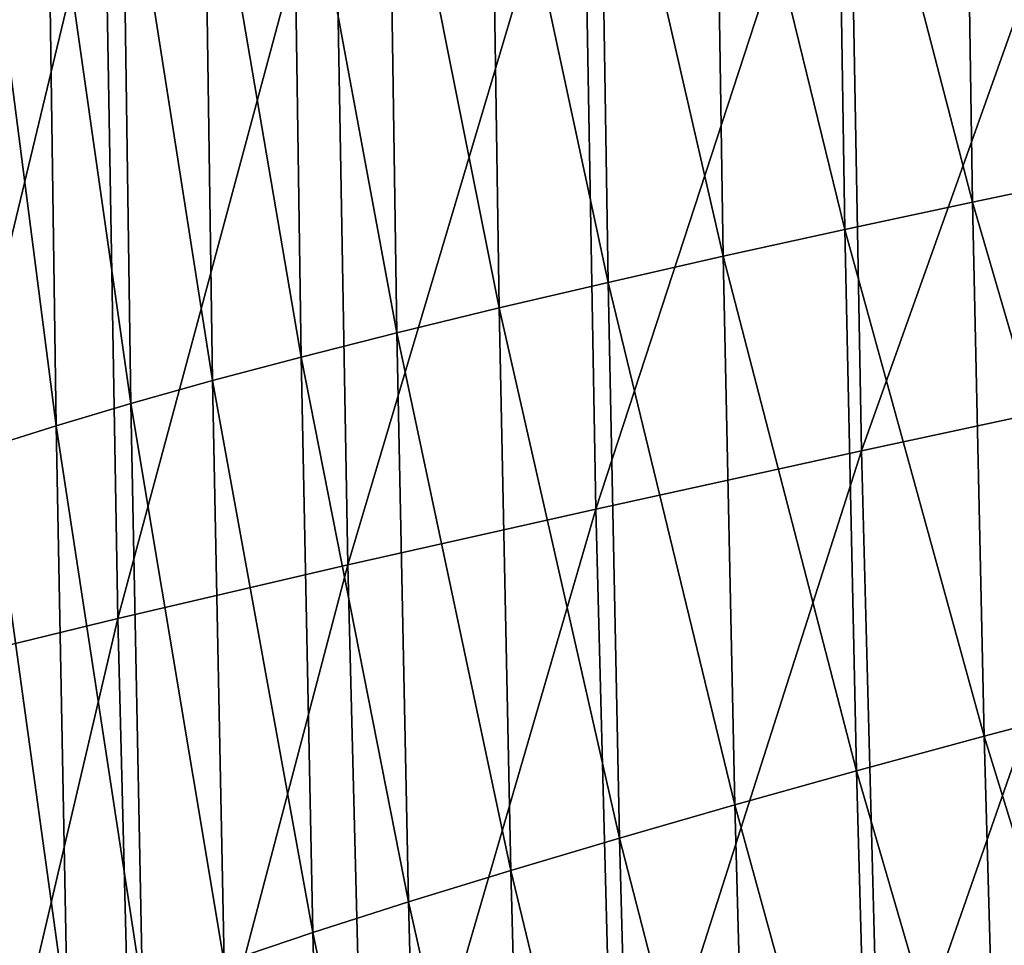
# Model space of a CAD drawing. Header units: millimetres. Extents: x -300 to 300, y -500 to 500.
# Tile 368 of 656: x -275 to -252, y -64 to -42. Entities that reach past the tile are written whole.
import ezdxf

# ---------------------------------------------------------------- set-up
doc = ezdxf.new("R2010")
doc.units = ezdxf.units.MM
doc.header["$LTSCALE"] = 81.481481
doc.layers.add('20', color=7, linetype='CONTINUOUS')
doc.layers.add('22', color=7, linetype='CONTINUOUS')

msp = doc.modelspace()

# ---------------------------------------------------------------- linework, layer by layer
at = {"layer": '20', "color": 7, "linetype": 'CONTINUOUS'}
for points in [[(-255.445, -52.206, 49.526), (-249.056, -34.273, 52.043), (-255.753, -35.246, 49.491), (-255.445, -52.206, 49.526)], [(-248.752, -50.77, 52.078), (-249.056, -34.273, 52.043), (-255.445, -52.206, 49.526), (-248.752, -50.77, 52.078)], [(-261.743, -53.589, 46.811), (-255.753, -35.246, 49.491), (-262.055, -36.184, 46.776), (-261.743, -53.589, 46.811)], [(-255.445, -52.206, 49.526), (-255.753, -35.246, 49.491), (-261.743, -53.589, 46.811), (-255.445, -52.206, 49.526)], [(-267.626, -54.916, 43.927), (-262.055, -36.184, 46.776), (-267.941, -37.086, 43.893), (-267.626, -54.916, 43.927)], [(-261.743, -53.589, 46.811), (-262.055, -36.184, 46.776), (-267.626, -54.916, 43.927), (-261.743, -53.589, 46.811)], [(-273.076, -56.187, 40.869), (-267.941, -37.086, 43.893), (-273.393, -37.949, 40.836), (-273.076, -56.187, 40.869)], [(-267.626, -54.916, 43.927), (-267.941, -37.086, 43.893), (-273.076, -56.187, 40.869), (-267.626, -54.916, 43.927)], [(-278.073, -57.4, 37.632), (-273.393, -37.949, 40.836), (-278.391, -38.774, 37.601), (-278.073, -57.4, 37.632)], [(-273.076, -56.187, 40.869), (-273.393, -37.949, 40.836), (-278.073, -57.4, 37.632), (-273.076, -56.187, 40.869)], [(-255.008, -68.729, 49.574), (-248.752, -50.77, 52.078), (-255.445, -52.206, 49.526), (-255.008, -68.729, 49.574)], [(-248.322, -66.847, 52.126), (-248.752, -50.77, 52.078), (-255.008, -68.729, 49.574), (-248.322, -66.847, 52.126)], [(-261.301, -70.541, 46.858), (-255.445, -52.206, 49.526), (-261.743, -53.589, 46.811), (-261.301, -70.541, 46.858)], [(-255.008, -68.729, 49.574), (-255.445, -52.206, 49.526), (-261.301, -70.541, 46.858), (-255.008, -68.729, 49.574)], [(-267.18, -72.279, 43.973), (-261.743, -53.589, 46.811), (-267.626, -54.916, 43.927), (-267.18, -72.279, 43.973)], [(-261.301, -70.541, 46.858), (-261.743, -53.589, 46.811), (-267.18, -72.279, 43.973), (-261.301, -70.541, 46.858)], [(-272.627, -73.942, 40.914), (-267.626, -54.916, 43.927), (-273.076, -56.187, 40.869), (-272.627, -73.942, 40.914)], [(-267.18, -72.279, 43.973), (-267.626, -54.916, 43.927), (-272.627, -73.942, 40.914), (-267.18, -72.279, 43.973)], [(-277.623, -75.527, 37.676), (-273.076, -56.187, 40.869), (-278.073, -57.4, 37.632), (-277.623, -75.527, 37.676)], [(-272.627, -73.942, 40.914), (-273.076, -56.187, 40.869), (-277.623, -75.527, 37.676), (-272.627, -73.942, 40.914)]]:
    msp.add_3dface(points, dxfattribs=at)
at = {"layer": '22', "color": 7, "linetype": 'CONTINUOUS'}
for points in [[(-249.641, -45.647, 35.732), (-253.014, -33.396, 34.391), (-249.843, -32.915, 35.709), (-249.641, -45.647, 35.732)], [(-252.81, -46.311, 34.413), (-256.044, -33.866, 33.041), (-253.014, -33.396, 34.391), (-252.81, -46.311, 34.413)], [(-252.81, -46.311, 34.413), (-253.014, -33.396, 34.391), (-249.641, -45.647, 35.732), (-252.81, -46.311, 34.413)], [(-255.839, -46.961, 33.063), (-258.927, -34.326, 31.663), (-256.044, -33.866, 33.041), (-255.839, -46.961, 33.063)], [(-255.839, -46.961, 33.063), (-256.044, -33.866, 33.041), (-252.81, -46.311, 34.413), (-255.839, -46.961, 33.063)], [(-258.722, -47.596, 31.683), (-261.662, -34.775, 30.257), (-258.927, -34.326, 31.663), (-258.722, -47.596, 31.683)], [(-258.722, -47.596, 31.683), (-258.927, -34.326, 31.663), (-255.839, -46.961, 33.063), (-258.722, -47.596, 31.683)], [(-261.456, -48.216, 30.277), (-264.243, -35.214, 28.829), (-261.662, -34.775, 30.257), (-261.456, -48.216, 30.277)], [(-261.456, -48.216, 30.277), (-261.662, -34.775, 30.257), (-258.722, -47.596, 31.683), (-261.456, -48.216, 30.277)], [(-264.038, -48.822, 28.848), (-266.668, -35.642, 27.381), (-264.243, -35.214, 28.829), (-264.038, -48.822, 28.848)], [(-264.038, -48.822, 28.848), (-264.243, -35.214, 28.829), (-261.456, -48.216, 30.277), (-264.038, -48.822, 28.848)], [(-266.463, -49.411, 27.399), (-268.933, -36.058, 25.917), (-266.668, -35.642, 27.381), (-266.463, -49.411, 27.399)], [(-266.463, -49.411, 27.399), (-266.668, -35.642, 27.381), (-264.038, -48.822, 28.848), (-266.463, -49.411, 27.399)], [(-268.729, -49.986, 25.934), (-271.036, -36.463, 24.44), (-268.933, -36.058, 25.917), (-268.729, -49.986, 25.934)], [(-268.729, -49.986, 25.934), (-268.933, -36.058, 25.917), (-266.463, -49.411, 27.399), (-268.729, -49.986, 25.934)], [(-270.832, -50.544, 24.455), (-272.972, -36.858, 22.956), (-271.036, -36.463, 24.44), (-270.832, -50.544, 24.455)], [(-270.832, -50.544, 24.455), (-271.036, -36.463, 24.44), (-268.729, -49.986, 25.934), (-270.832, -50.544, 24.455)], [(-272.769, -51.087, 22.969), (-274.743, -37.24, 21.468), (-272.972, -36.858, 22.956), (-272.769, -51.087, 22.969)], [(-272.769, -51.087, 22.969), (-272.972, -36.858, 22.956), (-270.832, -50.544, 24.455), (-272.769, -51.087, 22.969)], [(-274.541, -51.614, 21.479), (-276.352, -37.611, 19.981), (-274.743, -37.24, 21.468), (-274.541, -51.614, 21.479)], [(-274.541, -51.614, 21.479), (-274.743, -37.24, 21.468), (-272.769, -51.087, 22.969), (-274.541, -51.614, 21.479)], [(-276.152, -52.125, 19.99), (-276.352, -37.611, 19.981), (-274.541, -51.614, 21.479), (-276.152, -52.125, 19.99)], [(-249.368, -58.134, 35.761), (-252.81, -46.311, 34.413), (-249.641, -45.647, 35.732), (-249.368, -58.134, 35.761)], [(-252.537, -58.977, 34.441), (-255.839, -46.961, 33.063), (-252.81, -46.311, 34.413), (-252.537, -58.977, 34.441)], [(-252.537, -58.977, 34.441), (-252.81, -46.311, 34.413), (-249.368, -58.134, 35.761), (-252.537, -58.977, 34.441)], [(-255.564, -59.801, 33.091), (-258.722, -47.596, 31.683), (-255.839, -46.961, 33.063), (-255.564, -59.801, 33.091)], [(-255.564, -59.801, 33.091), (-255.839, -46.961, 33.063), (-252.537, -58.977, 34.441), (-255.564, -59.801, 33.091)], [(-258.447, -60.606, 31.71), (-261.456, -48.216, 30.277), (-258.722, -47.596, 31.683), (-258.447, -60.606, 31.71)], [(-258.447, -60.606, 31.71), (-258.722, -47.596, 31.683), (-255.564, -59.801, 33.091), (-258.447, -60.606, 31.71)], [(-261.18, -61.392, 30.303), (-264.038, -48.822, 28.848), (-261.456, -48.216, 30.277), (-261.18, -61.392, 30.303)], [(-261.18, -61.392, 30.303), (-261.456, -48.216, 30.277), (-258.447, -60.606, 31.71), (-261.18, -61.392, 30.303)], [(-263.761, -62.159, 28.873), (-266.463, -49.411, 27.399), (-264.038, -48.822, 28.848), (-263.761, -62.159, 28.873)], [(-263.761, -62.159, 28.873), (-264.038, -48.822, 28.848), (-261.18, -61.392, 30.303), (-263.761, -62.159, 28.873)], [(-266.187, -62.906, 27.423), (-268.729, -49.986, 25.934), (-266.463, -49.411, 27.399), (-266.187, -62.906, 27.423)], [(-266.187, -62.906, 27.423), (-266.463, -49.411, 27.399), (-263.761, -62.159, 28.873), (-266.187, -62.906, 27.423)], [(-268.453, -63.633, 25.956), (-270.832, -50.544, 24.455), (-268.729, -49.986, 25.934), (-268.453, -63.633, 25.956)], [(-268.453, -63.633, 25.956), (-268.729, -49.986, 25.934), (-266.187, -62.906, 27.423), (-268.453, -63.633, 25.956)], [(-270.557, -64.34, 24.475), (-272.769, -51.087, 22.969), (-270.832, -50.544, 24.455), (-270.557, -64.34, 24.475)], [(-270.557, -64.34, 24.475), (-270.832, -50.544, 24.455), (-268.453, -63.633, 25.956), (-270.557, -64.34, 24.475)], [(-272.495, -65.027, 22.986), (-274.541, -51.614, 21.479), (-272.769, -51.087, 22.969), (-272.495, -65.027, 22.986)], [(-272.495, -65.027, 22.986), (-272.769, -51.087, 22.969), (-270.557, -64.34, 24.475), (-272.495, -65.027, 22.986)], [(-274.27, -65.692, 21.494), (-276.152, -52.125, 19.99), (-274.541, -51.614, 21.479), (-274.27, -65.692, 21.494)], [(-274.27, -65.692, 21.494), (-274.541, -51.614, 21.479), (-272.495, -65.027, 22.986), (-274.27, -65.692, 21.494)], [(-275.882, -66.338, 20.002), (-276.152, -52.125, 19.99), (-274.27, -65.692, 21.494), (-275.882, -66.338, 20.002)], [(-249.026, -70.376, 35.796), (-252.537, -58.977, 34.441), (-249.368, -58.134, 35.761), (-249.026, -70.376, 35.796)], [(-252.192, -71.393, 34.476), (-255.564, -59.801, 33.091), (-252.537, -58.977, 34.441), (-252.192, -71.393, 34.476)], [(-252.192, -71.393, 34.476), (-252.537, -58.977, 34.441), (-249.026, -70.376, 35.796), (-252.192, -71.393, 34.476)], [(-255.218, -72.386, 33.125), (-258.447, -60.606, 31.71), (-255.564, -59.801, 33.091), (-255.218, -72.386, 33.125)], [(-255.218, -72.386, 33.125), (-255.564, -59.801, 33.091), (-252.192, -71.393, 34.476), (-255.218, -72.386, 33.125)], [(-258.1, -73.357, 31.744), (-261.18, -61.392, 30.303), (-258.447, -60.606, 31.71), (-258.1, -73.357, 31.744)], [(-258.1, -73.357, 31.744), (-258.447, -60.606, 31.71), (-255.218, -72.386, 33.125), (-258.1, -73.357, 31.744)], [(-260.832, -74.304, 30.335), (-263.761, -62.159, 28.873), (-261.18, -61.392, 30.303), (-260.832, -74.304, 30.335)], [(-260.832, -74.304, 30.335), (-261.18, -61.392, 30.303), (-258.1, -73.357, 31.744), (-260.832, -74.304, 30.335)], [(-263.413, -75.227, 28.904), (-266.187, -62.906, 27.423), (-263.761, -62.159, 28.873), (-263.413, -75.227, 28.904)], [(-263.413, -75.227, 28.904), (-263.761, -62.159, 28.873), (-260.832, -74.304, 30.335), (-263.413, -75.227, 28.904)], [(-265.839, -76.127, 27.451), (-268.453, -63.633, 25.956), (-266.187, -62.906, 27.423), (-265.839, -76.127, 27.451)], [(-265.839, -76.127, 27.451), (-266.187, -62.906, 27.423), (-263.413, -75.227, 28.904), (-265.839, -76.127, 27.451)], [(-268.106, -77.002, 25.982), (-270.557, -64.34, 24.475), (-268.453, -63.633, 25.956), (-268.106, -77.002, 25.982)], [(-268.106, -77.002, 25.982), (-268.453, -63.633, 25.956), (-265.839, -76.127, 27.451), (-268.106, -77.002, 25.982)]]:
    msp.add_3dface(points, dxfattribs=at)

doc.saveas('drawing.dxf')
